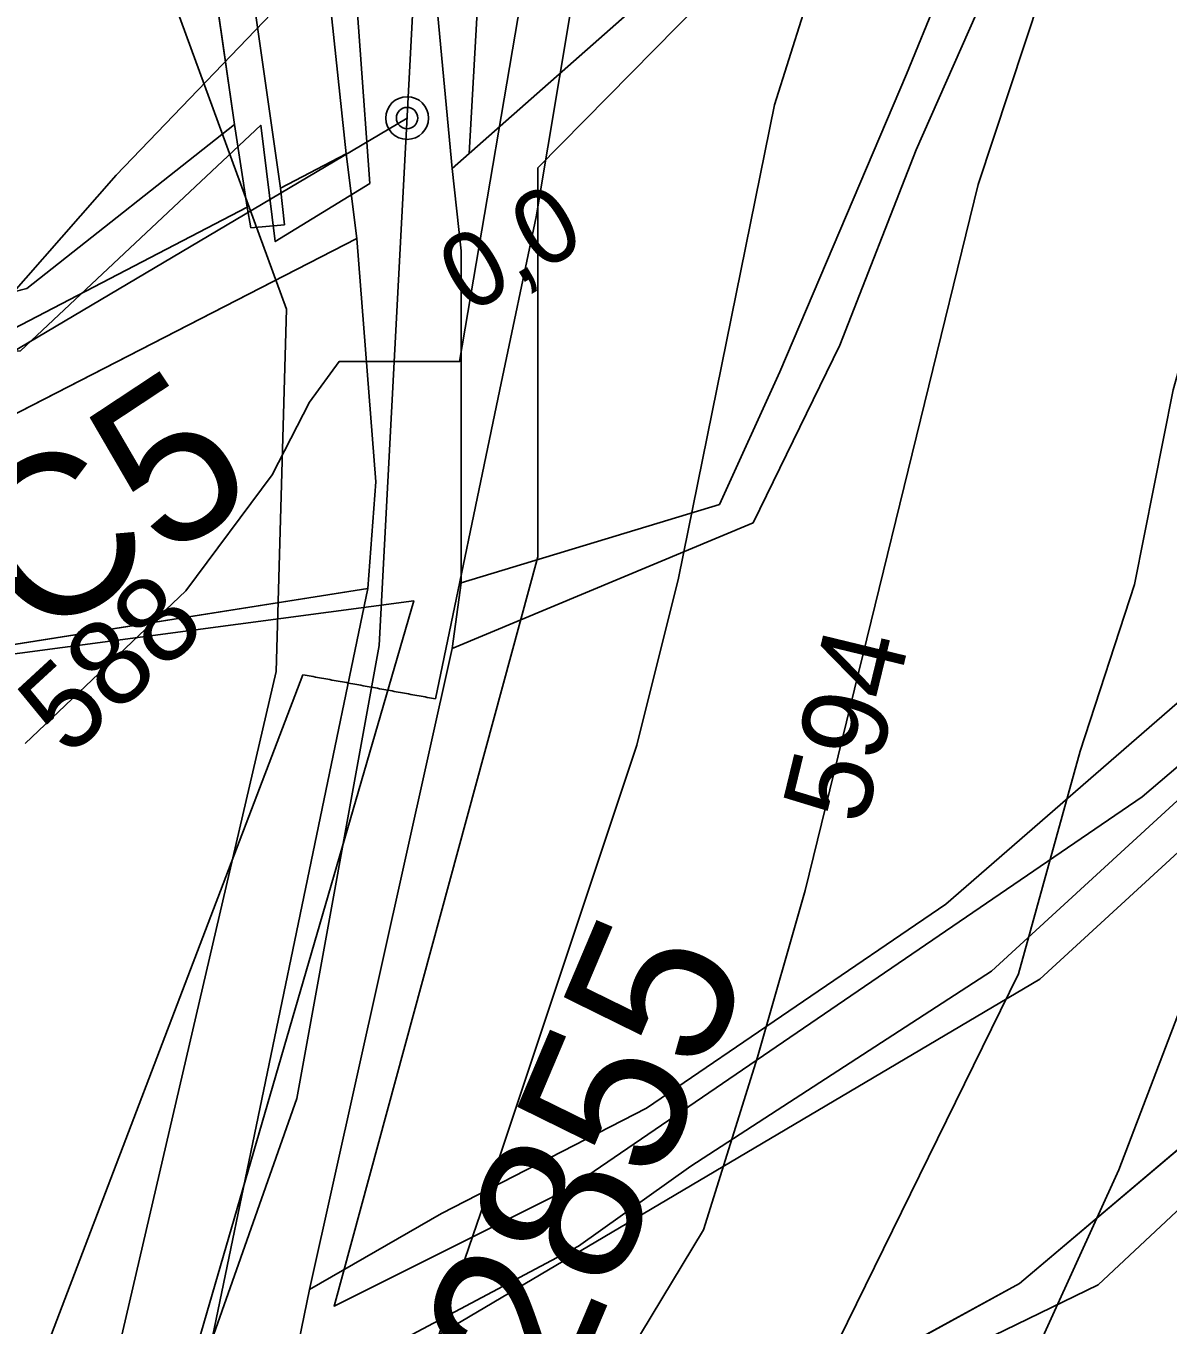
# Model space of a CAD drawing. Extents: x -709418 to -703832, y -1161719 to -1157826.
# Drawn here: x -707032.1 to -706925.1, y -1159679.5 to -1159557.8 of the extents above; entities that cross this region are included whole.
import ezdxf

# ---------------------------------------------------------------- set-up
doc = ezdxf.new("R2010")
doc.units = 0
for name, color, linetype in [('106_zastavitelné plochy', 7, 'Continuous'), ('110_silnice II. třídy a III. třídy', 7, 'Continuous'), ('111_silnice II. třídy a III. třídy_popis', 7, 'Continuous'), ('120_vrstevnice hlavní', 7, 'Continuous'), ('121_vrstevnice hlavní_popis', 7, 'Continuous'), ('122_vrstevnice základní', 7, 'Continuous'), ('206_TTP_KN', 7, 'Continuous'), ('208_vodní plocha_KN', 7, 'Continuous'), ('210_ostatní plocha_KN', 7, 'Continuous'), ('301_polní cesta_stav', 7, 'Continuous'), ('302_polní cesta_stav_popis', 7, 'Continuous'), ('303_příkop_stav', 7, 'Continuous'), ('311_polní cesta_staničení', 7, 'Continuous'), ('514 odvodnění - LPIS', 7, 'Continuous'), ('Trasa-Hlavni  staniceni', 7, 'Continuous')]:
    doc.layers.add(name, color=color, linetype=linetype)

# ---------------------------------------------------------------- blocks, each defined once
blk = doc.blocks.new('_kolecko-HB')
blk.add_circle((0, 0.002), 0.5)

msp = doc.modelspace()

# ---------------------------------------------------------------- linework, layer by layer
at = {"layer": '106_zastavitelné plochy'}
for points in [[(-706984.14, -1159571.11), (-706940.51, -1159526.82), (-706927.56, -1159471.62), (-706911.88, -1159458.67), (-706913.24, -1159422.56), (-706940.51, -1159383.71), (-706887.33, -1159360.55), (-706881.2, -1159318.3), (-706858.02, -1159215.4), (-706843.02, -1159201.77), (-706814.39, -1159228.35), (-706755.76, -1159179.96), (-706722.35, -1159147.93), (-706588.73, -1159106.37)], [(-707081, -1159542.58), (-707053.73, -1159453.31), (-707038.73, -1159372.22), (-707044.86, -1159314.98), (-707006, -1159306.12), (-706981.46, -1159408.34), (-706987.6, -1159458.77), (-707002.6, -1159535.09), (-706999.87, -1159572.57), (-707008.73, -1159578.02), (-707010.09, -1159567.12), (-707032.59, -1159588.24), (-707046.91, -1159588.92), (-707081, -1159542.58)], [(-706883.24, -1159539.08), (-706874.38, -1159567.71), (-706881.2, -1159590.5), (-706927.56, -1159630.02), (-706981.42, -1159666.82), (-707003.23, -1159677.72), (-706984.14, -1159607.53), (-706984.14, -1159571.11)], [(-706863.51, -1159571.45), (-706860.1, -1159600.07), (-706888.74, -1159635.5), (-706931.69, -1159675.71), (-707004.63, -1159711.14), (-707003.95, -1159686.61), (-706937.14, -1159647.09), (-706878.51, -1159593.25), (-706863.51, -1159571.45)], [(-707151.21, -1159662.76), (-707136.89, -1159742.49), (-707118.48, -1159735.68), (-707128.71, -1159751.35), (-707121.11, -1159758.88), (-707038.72, -1159728.18), (-707031.9, -1159722.05), (-707020.31, -1159696.15), (-706995.77, -1159611.65), (-707036.67, -1159617.1), (-707102.8, -1159646.41), (-707151.21, -1159662.76)]]:
    msp.add_lwpolyline(points, dxfattribs=at)
at = {"layer": '110_silnice II. třídy a III. třídy'}
msp.add_lwpolyline([(-706968.13, -1159131.99), (-706993.68, -1159200.89), (-707009.59, -1159240.89), (-707012.49, -1159265.94), (-706994.17, -1159352.49), (-706985.01, -1159395.38), (-706991.78, -1159479.49), (-706999.01, -1159615.85), (-707006.72, -1159658.25), (-707024.62, -1159709.14), (-707041.49, -1159737.56)], dxfattribs=at)
at = {"layer": '120_vrstevnice hlavní'}
for points in [[(-706979.97, -1159549.75), (-706984.32, -1159575.71), (-706987.71, -1159591.88), (-706993.72, -1159620.84)], [(-707006.14, -1159618.58), (-707035.92, -1159696.63), (-707045.17, -1159712.1), (-707056.46, -1159729.03), (-707072.37, -1159749.28), (-707099.23, -1159776.91), (-707109.76, -1159787.95)]]:
    msp.add_lwpolyline(points, dxfattribs=at)
msp.add_open_spline([(-707006.14, -1159618.58), (-706993.72, -1159620.84)], degree=1, dxfattribs=at)
at = {"layer": '122_vrstevnice základní'}
for points in [[(-706991.88, -1159548.3), (-706995.29, -1159552.86), (-707006.01, -1159553.43), (-707023.62, -1159571.8), (-707037.22, -1159587.28)], [(-706984.7, -1159549.38), (-706991.47, -1159589.25), (-707002.75, -1159589.25), (-707005.54, -1159593.06), (-707009.01, -1159599.86), (-707017.11, -1159610.71), (-707032.16, -1159625.03)], [(-706957.97, -1159552.45), (-706961.99, -1159565.22), (-706970.97, -1159609.55), (-706974.88, -1159625.17), (-706988.76, -1159666.83), (-706999.47, -1159698.07), (-707019.32, -1159725.2)], [(-706991.24, -1159707.99), (-706968.63, -1159670.55), (-706963.59, -1159654.39), (-706959.11, -1159638.77), (-706942.92, -1159572.66), (-706937.1, -1159555)], [(-706913.96, -1159557.83), (-706918.52, -1159569.99), (-706924.68, -1159591.9), (-706928.3, -1159610.13), (-706933.36, -1159625.75), (-706939.15, -1159646.58), (-706958.53, -1159686.07)], [(-706929.75, -1159664.95), (-706917.8, -1159633.59), (-706909.56, -1159608.28), (-706903.27, -1159592.56), (-706896.41, -1159572.47), (-706892.31, -1159560.48)], [(-706981.32, -1159751.6), (-706967.44, -1159731.67), (-706952.48, -1159712.24), (-706937.99, -1159683.03), (-706929.75, -1159664.95)]]:
    msp.add_lwpolyline(points, dxfattribs=at)
at = {"layer": '206_TTP_KN'}
for p, q in [((-706948.73, -1159569.44), (-706931.17, -1159529.69)), ((-706955.86, -1159587.71), (-706948.73, -1159569.44)), ((-706963.99, -1159604.35), (-706955.86, -1159587.71)), ((-706892.45, -1159593.52), (-706945.94, -1159640.05)), ((-706941.66, -1159646.33), (-706887.74, -1159596.8)), ((-706992.18, -1159616.12), (-706963.99, -1159604.35)), ((-707039.33, -1159616.7), (-707000.08, -1159610.49)), ((-707000.08, -1159610.49), (-707016.3, -1159688.65)), ((-707005.52, -1159676.16), (-706992.18, -1159616.12)), ((-706945.94, -1159640.05), (-706973.98, -1159659.17)), ((-706969.84, -1159664.6), (-706941.66, -1159646.33)), ((-706973.98, -1159659.17), (-706993.18, -1159669.02)), ((-706921.85, -1159661.03), (-706939.05, -1159675.59)), ((-706980.33, -1159672.09), (-706969.84, -1159664.6)), ((-706993.18, -1159669.02), (-707005.52, -1159676.16)), ((-707007.66, -1159686.58), (-706980.33, -1159672.09)), ((-706939.05, -1159675.59), (-706981.47, -1159698.78))]:
    msp.add_line(p, q, dxfattribs=at)
msp.add_lwpolyline([(-707049.17, -1159248.27), (-707028.19, -1159278.03), (-707019.13, -1159291.16), (-707014.36, -1159296.7), (-707017.16, -1159297.32), (-707002.45, -1159360.69), (-706994.51, -1159427.1), (-706997.22, -1159454.27), (-707008.04, -1159500.74), (-707010.25, -1159507.84), (-707016.01, -1159531.3), (-707015.94, -1159543.5), (-707012.56, -1159567.07), (-707031.99, -1159582.42), (-707048.03, -1159586.53)], dxfattribs=at)
at = {"layer": '208_vodní plocha_KN'}
for p, q in [((-707012.73, -1159541.58), (-707008.23, -1159573.03)), ((-707012.56, -1159567.07), (-707015.94, -1159543.5)), ((-707011.37, -1159574.81), (-707012.56, -1159567.07)), ((-707008.23, -1159573.03), (-707007.87, -1159576.45)), ((-707011.01, -1159576.74), (-707011.37, -1159574.81)), ((-707007.87, -1159576.45), (-707011.01, -1159576.74))]:
    msp.add_line(p, q, dxfattribs=at)
at = {"layer": '210_ostatní plocha_KN'}
for p, q in [((-706931.17, -1159529.69), (-706948.73, -1159569.44)), ((-706949.62, -1159562.34), (-706938.77, -1159535.65)), ((-706938.77, -1159535.65), (-706949.62, -1159562.34)), ((-707002.09, -1159569.81), (-707005.45, -1159538.15)), ((-707005.45, -1159538.15), (-707002.09, -1159569.81)), ((-707008.23, -1159573.03), (-707012.73, -1159541.58)), ((-706969.09, -1159550.79), (-706992.18, -1159571.16)), ((-706992.18, -1159571.16), (-706969.09, -1159550.79)), ((-706993.6, -1159555.89), (-706992.18, -1159571.16)), ((-706992.18, -1159571.16), (-706993.6, -1159555.89)), ((-706961.5, -1159590.21), (-706949.62, -1159562.34)), ((-706949.62, -1159562.34), (-706961.5, -1159590.21)), ((-707031.99, -1159582.42), (-707012.56, -1159567.07)), ((-707012.56, -1159567.07), (-707011.37, -1159574.81)), ((-706948.73, -1159569.44), (-706955.86, -1159587.71)), ((-707008.23, -1159573.03), (-707002.09, -1159569.81)), ((-707002.09, -1159569.81), (-707008.23, -1159573.03)), ((-707001.1, -1159577.73), (-707002.09, -1159569.81)), ((-707002.09, -1159569.81), (-707001.1, -1159577.73)), ((-706992.18, -1159571.16), (-706991.32, -1159578.87)), ((-706991.32, -1159578.87), (-706992.18, -1159571.16)), ((-707007.87, -1159576.45), (-707008.23, -1159573.03)), ((-707047.66, -1159593.7), (-707011.37, -1159574.81)), ((-707011.37, -1159574.81), (-707047.66, -1159593.7)), ((-707011.37, -1159574.81), (-707011.01, -1159576.74)), ((-707011.01, -1159576.74), (-707007.87, -1159576.45)), ((-707001.1, -1159577.73), (-707126.29, -1159642.07)), ((-706999.32, -1159600.53), (-707001.1, -1159577.73)), ((-706991.32, -1159578.87), (-706991.32, -1159609.98)), ((-706991.32, -1159609.98), (-706991.32, -1159578.87)), ((-707048.03, -1159586.53), (-707031.99, -1159582.42)), ((-706955.86, -1159587.71), (-706963.99, -1159604.35)), ((-706967.13, -1159602.63), (-706961.5, -1159590.21)), ((-706961.5, -1159590.21), (-706967.13, -1159602.63)), ((-706945.94, -1159640.05), (-706892.45, -1159593.52)), ((-706887.74, -1159596.8), (-706941.66, -1159646.33)), ((-707000.08, -1159610.49), (-706999.32, -1159600.53)), ((-706991.32, -1159609.98), (-706967.13, -1159602.63)), ((-706967.13, -1159602.63), (-706991.32, -1159609.98)), ((-706963.99, -1159604.35), (-706992.18, -1159616.12)), ((-707016.3, -1159688.65), (-707000.08, -1159610.49)), ((-706991.32, -1159609.98), (-706992.18, -1159616.12)), ((-706992.18, -1159616.12), (-706991.32, -1159609.98)), ((-706992.18, -1159616.12), (-707005.52, -1159676.16)), ((-706973.98, -1159659.17), (-706945.94, -1159640.05)), ((-706941.66, -1159646.33), (-706969.84, -1159664.6)), ((-706993.18, -1159669.02), (-706973.98, -1159659.17)), ((-706969.84, -1159664.6), (-706980.33, -1159672.09)), ((-707005.52, -1159676.16), (-706993.18, -1159669.02)), ((-706980.33, -1159672.09), (-707007.66, -1159686.58)), ((-707005.52, -1159676.16), (-707007.66, -1159686.58)), ((-707007.66, -1159686.58), (-707005.52, -1159676.16))]:
    msp.add_line(p, q, dxfattribs=at)
for points in [[(-707037.99, -1159764.1), (-707031.72, -1159733.42), (-707022.15, -1159717.62), (-706981.47, -1159698.78), (-706939.05, -1159675.59), (-706921.85, -1159661.03), (-706884.96, -1159624.92), (-706864.34, -1159599.59), (-706855.42, -1159588.74), (-706833.58, -1159557.55)], [(-707126.29, -1159642.07), (-707001.1, -1159577.73), (-706999.32, -1159600.53), (-707000.08, -1159610.49), (-707039.33, -1159616.7), (-707059.07, -1159622.72), (-707079.3, -1159633), (-707121.96, -1159649.51), (-707126.29, -1159642.07)]]:
    msp.add_lwpolyline(points, dxfattribs=at)
at = {"layer": '301_polní cesta_stav'}
msp.add_lwpolyline([(-706996.39, -1159566.45), (-707042.91, -1159594.01)], dxfattribs=at)
at = {"layer": '303_příkop_stav'}
msp.add_lwpolyline([(-706990.59, -1159569.76), (-706985.86, -1159486.3), (-706979.34, -1159396.92), (-707005.99, -1159270.85), (-707008.16, -1159258.47), (-707006.06, -1159241.72), (-706977.91, -1159168.01)], dxfattribs=at)
at = {"layer": '311_polní cesta_staničení'}
msp.add_circle((-706996.39, -1159566.45), 2, dxfattribs=at)
at = {"layer": '514 odvodnění - LPIS'}
msp.add_lwpolyline([(-707048.97, -1159377.37), (-707017.4, -1159372.65), (-707002.18, -1159447.7), (-707024.09, -1159529.12), (-707022.21, -1159544.58), (-707007.69, -1159584.36), (-707008.65, -1159618.27), (-707027.07, -1159697.45), (-707188.93, -1159777.54)], dxfattribs=at)

# ---------------------------------------------------------------- block references
at = {"layer": 'Trasa-Hlavni  staniceni', "xscale": 1.999999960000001, "yscale": 1.999999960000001, "rotation": -149.35562658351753}
msp.add_blockref('_kolecko-HB', (-706996.39, -1159566.45), dxfattribs=at)

# ---------------------------------------------------------------- texts
at = {"layer": '111_silnice II. třídy a III. třídy_popis'}
msp.add_text('III/12855', height=15, rotation=67.055, dxfattribs=at).set_placement((-706994.64, -1159717.77))
at = {"layer": '121_vrstevnice hlavní_popis'}
for s, rotation, p in [('588', 42.6351, (-707028.09, -1159626.42)), ('594', 76.3391, (-706953.57, -1159632.83))]:
    msp.add_text(s, height=8, rotation=rotation, dxfattribs=at).set_placement(p)
at = {"layer": '302_polní cesta_stav_popis'}
msp.add_text('C5', height=15, rotation=33.4598, dxfattribs=at).set_placement((-707031.32, -1159615.9))
at = {"layer": 'Trasa-Hlavni  staniceni'}
msp.add_text('0,0', height=7, rotation=30.6444, dxfattribs=at).set_placement((-706990.59, -1159584.89))

doc.saveas('drawing.dxf')
